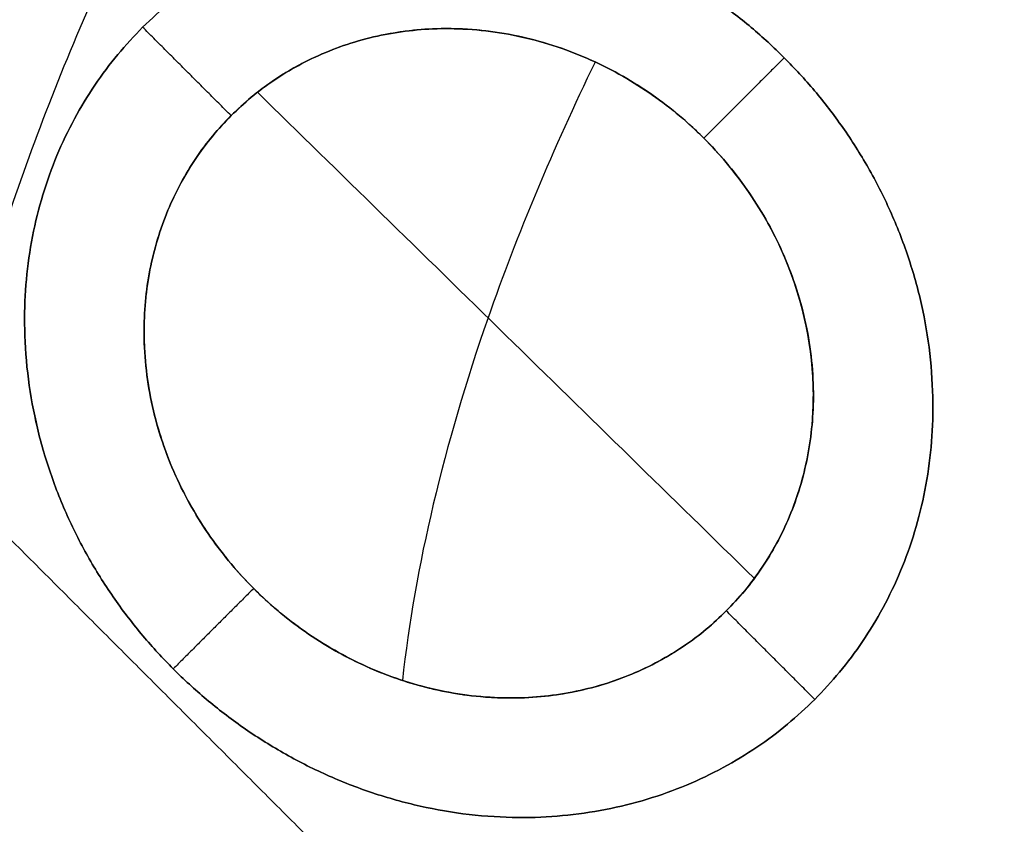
# Model space of a CAD drawing. Header units: millimetres. Extents: x -657 to 864, y -831 to 851.
# Tile 324 of 656: x -519.22 to -517.75, y 113.08 to 114.28. Entities that reach past the tile are written whole.
import ezdxf

# ---------------------------------------------------------------- set-up
doc = ezdxf.new("R2010")
doc.units = ezdxf.units.MM
doc.layers.add('Default', color=7, linetype='Continuous', true_color=0x000000)

msp = doc.modelspace()

# ---------------------------------------------------------------- linework, layer by layer
at = {"layer": 'Default'}
for points in [[(-473.689, 252.9367, -369.8785), (-564.1373, 162.4884, -369.8785), (-654.5856, 72.0401, -369.8785)], [(-474.323, 252.1079, -369.6653), (-564.0399, 162.3909, -369.6653), (-653.7569, 72.6739, -369.6653)], [(-363.37, 241.8283, -413.9261), (-503.4234, 101.7749, -413.9261), (-643.4767, -38.2784, -413.9261)], [(-363.801, 241.2679, -413.6894), (-503.3586, 101.7103, -413.6894), (-642.9162, -37.8474, -413.6894)], [(-236.2074, 159.5297, -441.8414), (-398.6931, -2.956, -441.8414), (-561.1788, -165.4416, -441.8414)], [(-236.6391, 159.098, -441.5875), (-398.6931, -2.956, -441.5875), (-560.747, -165.0099, -441.5875)]]:
    msp.add_open_spline(points, degree=2, dxfattribs=at)
for points, knots in [([(-593.1474, 191.4984, -340.3025), (-583.971, 182.322, -350.7035), (-555.936, 154.287, -379.3443), (-491.4402, 89.7912, -426.6492), (-434.2151, 32.5661, -441.8414), (-398.6931, -2.956, -441.8414)], [2.41548, 2.41548, 2.41548, 2.41548, 70.396144, 198.636056, 404.995527, 404.995527, 404.995527, 404.995527]), ([(-592.6359, 190.9868, -340.5563), (-583.5819, 181.9329, -350.7875), (-555.6847, 154.0357, -379.2423), (-491.3808, 89.7317, -426.406), (-434.1928, 32.5437, -441.5875), (-398.6931, -2.956, -441.5875)], [2.408267, 2.408267, 2.408267, 2.408267, 69.367076, 197.537893, 403.786179, 403.786179, 403.786179, 403.786179])]:
    msp.add_open_spline(points, degree=3, knots=knots, dxfattribs=at)
msp.add_rational_spline([(-514.6793, 123.5984, -340.4796), (-520.4918, 129.411, -340.4796), (-525.7759, 124.1269, -340.4796), (-531.06, 118.8427, -340.4796), (-525.2475, 113.0302, -340.4796)], [1, 0.707106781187, 1, 0.707106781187, 1], degree=2, knots=[1.570796, 1.570796, 1.570796, 3.141593, 3.141593, 4.712389, 4.712389, 4.712389], dxfattribs=at)
at = {"layer": 'Default', "color": 18, "true_color": 0x000000}
for points, degree in [([(-523.5566, 121.9075, -335.4293), (-520.2234, 118.5743, -333.1302), (-516.8902, 115.2411, -330.8311), (-513.557, 111.9079, -328.532)], 3), ([(-518.5631, 116.9141, -332.8996), (-516.8017, 115.1527, -331.6846), (-515.0404, 113.3913, -330.4697), (-513.279, 111.6299, -329.2548)], 3), ([(-510.3836, 101.8435, -336.6704), (-516.7245, 108.1844, -336.6704), (-523.0654, 114.5254, -336.6704)], 2), ([(-510.4138, 101.8133, -337.5672), (-516.7547, 108.1542, -337.5672), (-523.0956, 114.4951, -337.5672)], 2), ([(-523.1259, 114.4649, -338.4639), (-516.7849, 108.124, -338.4639), (-510.444, 101.7831, -338.4639)], 2), ([(-510.4773, 101.7498, -335.8484), (-516.8182, 108.0907, -335.8484), (-523.1591, 114.4317, -335.8484)], 2), ([(-519.0411, 114.2696, -336.6704), (-519.0411, 114.2696, -336.5583), (-519.0411, 114.2696, -336.4463)], 2), ([(-518.909, 114.1375, -336.4463), (-518.975, 114.2035, -336.4463), (-519.0411, 114.2696, -336.4463)], 2), ([(-518.0827, 114.224, -336.4463), (-518.1428, 114.1639, -336.4463), (-518.2028, 114.1039, -336.4463)], 2), ([(-518.0827, 114.224, -336.4463), (-518.0827, 114.224, -336.5583), (-518.0827, 114.224, -336.6704)], 2), ([(-518.8697, 114.1724, -332.8373), (-518.6222, 113.9304, -332.6666), (-518.3748, 113.6883, -332.4959), (-518.1273, 113.4463, -332.3252)], 3), ([(-518.909, 114.1375, -332.9023), (-518.909, 114.1375, -334.6743), (-518.909, 114.1375, -336.4463)], 2), ([(-518.2028, 114.1039, -332.1662), (-518.2028, 114.1039, -334.3062), (-518.2028, 114.1039, -336.4463)], 2), ([(-523.6388, 113.952, -336.5566), (-517.2979, 107.611, -336.5566), (-510.957, 101.2701, -336.5566)], 2), ([(-510.9891, 101.238, -337.5103), (-517.33, 107.5789, -337.5103), (-523.671, 113.9198, -337.5103)], 2), ([(-523.7031, 113.8877, -338.4639), (-517.3622, 107.5468, -338.4639), (-511.0212, 101.2058, -338.4639)], 2), ([(-519.581, 113.847, -336.6704), (-519.0203, 113.2864, -336.6704), (-518.4597, 112.7257, -336.6704)], 2), ([(-518.8753, 113.4313, -336.4463), (-518.9354, 113.3713, -336.4463), (-518.9954, 113.3112, -336.4463)], 2), ([(-518.8753, 113.4313, -333.417), (-518.8753, 113.4313, -334.9316), (-518.8753, 113.4313, -336.4463)], 2), ([(-518.1692, 113.3977, -336.4463), (-518.1692, 113.3977, -334.4235), (-518.1692, 113.3977, -332.4008)], 2), ([(-518.0371, 113.2656, -336.4463), (-518.1031, 113.3317, -336.4463), (-518.1692, 113.3977, -336.4463)], 2), ([(-518.9954, 113.3112, -336.4463), (-518.9954, 113.3112, -336.5583), (-518.9954, 113.3112, -336.6704)], 2), ([(-518.0371, 113.2656, -336.4463), (-518.0371, 113.2656, -336.5583), (-518.0371, 113.2656, -336.6704)], 2)]:
    msp.add_open_spline(points, degree=degree, dxfattribs=at)
for points, knots in [([(-524.0179, 119.2945, -335.5462), (-524.0087, 119.2703, -335.5441), (-523.9591, 119.1418, -335.533), (-523.8636, 118.9099, -335.5125), (-523.7243, 118.5998, -335.4843), (-523.5739, 118.2892, -335.4553), (-523.4102, 117.9726, -335.4251), (-523.2286, 117.6415, -335.3928), (-523.0226, 117.2868, -335.3573), (-522.7856, 116.9007, -335.3178), (-522.5115, 116.4778, -335.2735), (-522.1951, 116.0155, -335.2238), (-521.8328, 115.5141, -335.1686), (-521.4238, 114.978, -335.1079), (-520.9719, 114.4167, -335.0425), (-520.4858, 113.844, -334.9739), (-519.9818, 113.28, -334.9044), (-519.4694, 112.7338, -334.8352), (-519.1241, 112.3826, -334.7894), (-518.9502, 112.2098, -334.7666)], [0, 0, 0, 0, 0.108432, 0.577428, 1.046855, 1.518807, 2.001869, 2.511483, 3.064341, 3.674743, 4.35318, 5.106417, 5.938272, 6.846286, 7.818166, 8.83086, 9.85721, 10.847205, 11.828004, 11.828004, 11.828004, 11.828004]), ([(-519.1698, 111.9902, -335.5338), (-519.3562, 112.1554, -335.5497), (-519.727, 112.4926, -335.5805), (-520.2791, 113.0206, -335.6242), (-520.8241, 113.57, -335.6649), (-521.3516, 114.132, -335.7019), (-521.8439, 114.6871, -335.7341), (-522.2914, 115.2215, -335.7611), (-522.6894, 115.7251, -335.7831), (-523.0386, 116.193, -335.8006), (-523.3425, 116.6244, -335.8144), (-523.6064, 117.0213, -335.8249), (-523.837, 117.3888, -335.833), (-524.0414, 117.7345, -335.839), (-524.2265, 118.0678, -335.8434), (-524.3976, 118.3978, -335.8465), (-524.5453, 118.7058, -335.8481), (-524.6337, 118.9058, -335.8484), (-524.671, 118.9938, -335.8484)], [0.130697, 0.130697, 0.130697, 0.130697, 1.20398, 2.287327, 3.410457, 4.518642, 5.582165, 6.5758, 7.486095, 8.310358, 9.052769, 9.720728, 10.325718, 10.883385, 11.411998, 11.928452, 12.442144, 12.840232, 12.840232, 12.840232, 12.840232]), ([(-518.1692, 113.3977, -332.4008), (-518.1456, 113.4213, -332.3591), (-518.1252, 113.4472, -332.3218), (-518.0908, 113.5022, -332.2562), (-518.0772, 113.5303, -332.2287), (-518.0552, 113.5922, -332.1795), (-518.0474, 113.6247, -332.159), (-518.0389, 113.6913, -332.1264), (-518.0381, 113.7263, -332.1141), (-518.0461, 113.8267, -332.0907), (-518.0656, 113.8971, -332.0905), (-518.1158, 113.9945, -332.1125), (-518.1364, 114.0265, -332.1238), (-518.173, 114.0723, -332.1467), (-518.1862, 114.0871, -332.1554), (-518.2074, 114.1086, -332.1698), (-518.2184, 114.1191, -332.1774), (-518.2299, 114.1293, -332.1855), (-518.2377, 114.136, -332.1911), (-518.2426, 114.1401, -332.1947), (-518.2929, 114.1812, -332.2311), (-518.3491, 114.2144, -332.2753), (-518.4438, 114.2481, -332.3566), (-518.477, 114.2567, -332.3861), (-518.5285, 114.2644, -332.4342), (-518.5459, 114.2661, -332.4509), (-518.5723, 114.2674, -332.4768), (-518.5855, 114.2676, -332.4899), (-518.6011, 114.2673, -332.5057), (-518.6077, 114.267, -332.5126), (-518.6122, 114.2668, -332.5172), (-518.615, 114.2667, -332.5201), (-518.6427, 114.265, -332.5488), (-518.6696, 114.2612, -332.578), (-518.7105, 114.2516, -332.6248), (-518.7242, 114.2477, -332.6409), (-518.7448, 114.2407, -332.6659), (-518.7551, 114.237, -332.6786), (-518.7672, 114.2321, -332.6937), (-518.7723, 114.2299, -332.7003), (-518.7757, 114.2284, -332.7047), (-518.778, 114.2274, -332.7077), (-518.8144, 114.2111, -332.7547), (-518.8615, 114.1849, -332.8191), (-518.909, 114.1375, -332.9023)], [-2.744441, -2.744441, -2.744441, -2.744441, -2.572913, -2.572913, -2.401386, -2.401386, -2.229858, -2.229858, -2.058331, -2.058331, -1.715276, -1.715276, -1.543748, -1.543748, -1.457984, -1.457984, -1.415102, -1.393661, -1.393661, -1.372221, -1.372221, -1.029165, -1.029165, -0.857638, -0.857638, -0.771874, -0.771874, -0.728992, -0.707551, -0.696831, -0.696831, -0.68611, -0.68611, -0.514583, -0.514583, -0.428819, -0.428819, -0.385937, -0.364496, -0.353776, -0.353776, -0.343055, -0.343055, 0, 0, 0, 0]), ([(-518.3652, 114.2176, -332.2899), (-518.428, 114.0881, -332.3829), (-518.5632, 113.7656, -332.6441), (-518.6343, 113.4635, -332.9659), (-518.6531, 113.294, -333.1758)], [7.780475, 7.780475, 7.780475, 7.780475, 8.525985, 9.659851, 9.659851, 9.659851, 9.659851]), ([(-518.909, 114.1375, -332.9023), (-518.943, 114.1034, -332.9621), (-518.9666, 114.0687, -333.013), (-518.9917, 114.0226, -333.076), (-518.9983, 114.0083, -333.0948), (-519.0065, 113.9887, -333.1197), (-519.0101, 113.9793, -333.1313), (-519.0136, 113.9694, -333.1433), (-519.0149, 113.9653, -333.1482), (-519.0158, 113.9626, -333.1513), (-519.016, 113.9622, -333.1519), (-519.0275, 113.9262, -333.1943), (-519.0338, 113.8929, -333.2297), (-519.0383, 113.8454, -333.276), (-519.039, 113.83, -333.2903), (-519.039, 113.8077, -333.31), (-519.0387, 113.7967, -333.3194), (-519.0381, 113.7859, -333.3282), (-519.0377, 113.7789, -333.334), (-519.0375, 113.7761, -333.3362), (-519.0342, 113.7383, -333.3659), (-519.028, 113.7059, -333.3874), (-519.015, 113.6598, -333.4123), (-519.01, 113.6449, -333.4194), (-518.9991, 113.616, -333.4311), (-518.9936, 113.6031, -333.4355), (-518.9729, 113.5596, -333.4465), (-518.9566, 113.532, -333.4485), (-518.9293, 113.4932, -333.4434), (-518.9196, 113.4807, -333.4403), (-518.8995, 113.4567, -333.4316), (-518.8883, 113.4445, -333.4254), (-518.8576, 113.4133, -333.4055), (-518.835, 113.3936, -333.3871), (-518.7983, 113.3665, -333.3517), (-518.7793, 113.3536, -333.3322), (-518.7559, 113.3397, -333.3059), (-518.7456, 113.334, -333.294), (-518.7387, 113.3303, -333.2858), (-518.7345, 113.3282, -333.2809), (-518.709, 113.3151, -333.2501), (-518.6839, 113.3042, -333.2176), (-518.6424, 113.2903, -333.161), (-518.628, 113.2861, -333.1409), (-518.6055, 113.2806, -333.1088), (-518.594, 113.2781, -333.0922), (-518.5803, 113.2756, -333.072), (-518.5743, 113.2746, -333.0632), (-518.5703, 113.2739, -333.0573), (-518.5678, 113.2735, -333.0536), (-518.5542, 113.2715, -333.0333), (-518.5406, 113.2699, -333.0127), (-518.5181, 113.2684, -332.9782), (-518.5103, 113.268, -332.9661), (-518.4938, 113.2677, -332.9406), (-518.4846, 113.2677, -332.9261), (-518.46, 113.2685, -332.8874), (-518.4356, 113.2704, -332.8487), (-518.4077, 113.2749, -332.8035), (-518.3938, 113.2776, -332.7809), (-518.3869, 113.2791, -332.7696), (-518.384, 113.2798, -332.7648), (-518.382, 113.2802, -332.7616), (-518.3815, 113.2804, -332.7607), (-518.2891, 113.3024, -332.6081), (-518.2188, 113.3481, -332.4889), (-518.1692, 113.3977, -332.4008)], [0, 0, 0, 0, 0.197088, 0.197088, 0.295631, 0.295631, 0.344903, 0.369539, 0.381857, 0.381857, 0.394175, 0.394175, 0.591263, 0.591263, 0.689807, 0.689807, 0.739079, 0.763715, 0.763715, 0.78835, 0.78835, 0.985438, 0.985438, 1.083982, 1.083982, 1.182526, 1.182526, 1.379613, 1.379613, 1.478157, 1.478157, 1.576701, 1.576701, 1.773789, 1.773789, 1.872332, 1.921604, 1.94624, 1.94624, 1.970876, 1.970876, 2.167964, 2.167964, 2.266508, 2.266508, 2.315779, 2.340415, 2.352733, 2.352733, 2.365051, 2.365051, 2.463595, 2.463595, 2.512867, 2.512867, 2.562139, 2.562139, 2.660683, 2.709955, 2.734591, 2.746909, 2.753068, 2.753068, 2.759227, 2.759227, 3.153402, 3.153402, 3.153402, 3.153402])]:
    msp.add_open_spline(points, degree=3, knots=knots, dxfattribs=at)
for points, weights, degree, knots in [([(-514.071, 117.5127, -334.7945), (-514.8687, 118.141, -332.8074), (-516.3964, 117.5759, -331.466), (-517.8107, 116.1616, -331.466), (-519.225, 114.7473, -331.466), (-519.7901, 113.2197, -332.8074), (-519.1617, 112.422, -334.7945)], [1.13789965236, 0.941206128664, 0.954928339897, 1.17906628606, 0.954928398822, 0.941206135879, 1.13789949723], 3, [0.606869, 0.606869, 0.606869, 0.606869, 9.912577, 9.912577, 9.912577, 19.218282, 19.218282, 19.218282, 19.218282]), ([(-518.0999, 112.7508, -336.6704), (-517.3216, 113.0242, -336.6704), (-517.4857, 113.873, -336.6704), (-517.6497, 114.7219, -336.6704), (-518.5022, 114.832, -336.6704)], [1, 0.782926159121, 1, 0.782926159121, 1], 2, [0, 0, 0, 2.018541, 2.018541, 4.037082, 4.037082, 4.037082]), ([(-519.0411, 114.2696, -336.4463), (-518.5847, 114.7259, -336.4463), (-518.0827, 114.224, -336.4463), (-517.5807, 113.722, -336.4463), (-518.0371, 113.2656, -336.4463)], [1, 0.707106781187, 1, 0.707106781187, 1], 2, [-2.984513, -2.984513, -2.984513, -1.492257, -1.492257, 0, 0, 0]), ([(-518.0371, 113.2656, -336.6704), (-517.5807, 113.722, -336.6704), (-518.0827, 114.224, -336.6704), (-518.5847, 114.7259, -336.6704), (-519.0411, 114.2696, -336.6704)], [1, 0.707106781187, 1, 0.707106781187, 1], 2, [-2.984513, -2.984513, -2.984513, -1.492257, -1.492257, 0, 0, 0]), ([(-519.0411, 114.2696, -336.5583), (-518.5847, 114.7259, -336.5583), (-518.0827, 114.224, -336.5583), (-517.5807, 113.722, -336.5583), (-518.0371, 113.2656, -336.5583)], [1, 0.707106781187, 1, 0.707106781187, 1], 2, [1.570796, 1.570796, 1.570796, 3.141593, 3.141593, 4.712389, 4.712389, 4.712389]), ([(-519.0411, 114.2696, -336.6704), (-519.4974, 113.8132, -336.6704), (-518.9954, 113.3112, -336.6704), (-518.4934, 112.8093, -336.6704), (-518.0371, 113.2656, -336.6704)], [1, 0.707106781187, 1, 0.707106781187, 1], 2, [-2.984513, -2.984513, -2.984513, -1.492257, -1.492257, 0, 0, 0]), ([(-518.0371, 113.2656, -336.4463), (-518.4934, 112.8093, -336.4463), (-518.9954, 113.3112, -336.4463), (-519.4974, 113.8132, -336.4463), (-519.0411, 114.2696, -336.4463)], [1, 0.707106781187, 1, 0.707106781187, 1], 2, [-2.984513, -2.984513, -2.984513, -1.492257, -1.492257, 0, 0, 0]), ([(-518.0371, 113.2656, -336.5583), (-518.4934, 112.8093, -336.5583), (-518.9954, 113.3112, -336.5583), (-519.4974, 113.8132, -336.5583), (-519.0411, 114.2696, -336.5583)], [1, 0.707106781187, 1, 0.707106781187, 1], 2, [1.570796, 1.570796, 1.570796, 3.141593, 3.141593, 4.712389, 4.712389, 4.712389]), ([(-518.1692, 113.3977, -336.4463), (-517.8329, 113.734, -336.4463), (-518.2028, 114.1039, -336.4463), (-518.5727, 114.4738, -336.4463), (-518.909, 114.1375, -336.4463)], [1, 0.707106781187, 1, 0.707106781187, 1], 2, [-2.199115, -2.199115, -2.199115, -1.099557, -1.099557, 0, 0, 0]), ([(-518.909, 114.1375, -334.2684), (-518.5727, 114.4738, -334.2684), (-518.2028, 114.1039, -334.2684), (-517.8329, 113.734, -334.2684), (-518.1692, 113.3977, -334.2684)], [1, 0.707106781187, 1, 0.707106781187, 1], 2, [1.570796, 1.570796, 1.570796, 3.141593, 3.141593, 4.712389, 4.712389, 4.712389]), ([(-518.909, 114.1375, -336.4463), (-519.2452, 113.8012, -336.4463), (-518.8753, 113.4313, -336.4463), (-518.5054, 113.0615, -336.4463), (-518.1692, 113.3977, -336.4463)], [1, 0.707106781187, 1, 0.707106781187, 1], 2, [-2.199115, -2.199115, -2.199115, -1.099557, -1.099557, 0, 0, 0]), ([(-518.1692, 113.3977, -334.4235), (-518.5054, 113.0615, -334.4235), (-518.8753, 113.4313, -334.4235), (-519.2452, 113.8012, -334.4235), (-518.909, 114.1375, -334.4235)], [1, 0.707106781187, 1, 0.707106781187, 1], 2, [1.570796, 1.570796, 1.570796, 3.141593, 3.141593, 4.712389, 4.712389, 4.712389])]:
    msp.add_rational_spline(points, weights, degree=degree, knots=knots, dxfattribs=at)
msp.add_rational_spline([(-517.878, 112.8558, -335.5495), (-517.7285, 112.957, -335.5495), (-517.6273, 113.1066, -335.5495)], [1, 0.984969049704, 1], degree=2, dxfattribs=at)

doc.saveas('drawing.dxf')
